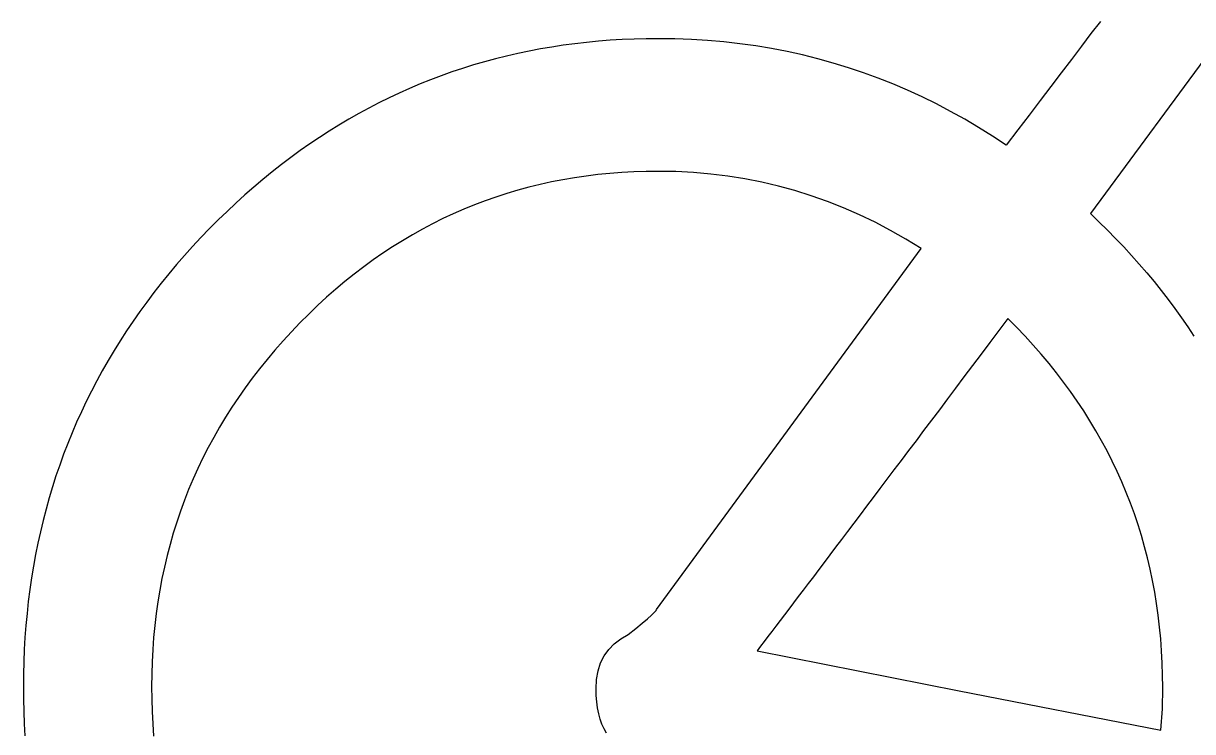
# Model space of a CAD drawing. Extents: x 99958 to 100176, y 99935 to 100011.
# Drawn here: x 100114.2673 to 100114.3286, y 99941.801 to 99941.8382 of the extents above; entities that cross this region are included whole.
import ezdxf

# ---------------------------------------------------------------- set-up
doc = ezdxf.new("R2010")
doc.units = 0
doc.layers.add('TR_SN_ConstructionSigns', color=7, linetype='Continuous')

msp = doc.modelspace()

# ---------------------------------------------------------------- linework, layer by layer
at = {"layer": 'TR_SN_ConstructionSigns'}
for p, q in [((100114.330541, 99941.838123), (100114.323264, 99941.828248)), ((100114.323787, 99941.838333), (100114.323295, 99941.837688)), ((100114.323295, 99941.837688), (100114.32279, 99941.837024)), ((100114.294401, 99941.836885), (100114.293805, 99941.836772)), ((100114.295001, 99941.836987), (100114.294401, 99941.836885)), ((100114.295605, 99941.837079), (100114.295001, 99941.836987)), ((100114.296214, 99941.83716), (100114.295605, 99941.837079)), ((100114.296827, 99941.83723), (100114.296214, 99941.83716)), ((100114.297444, 99941.837289), (100114.296827, 99941.83723)), ((100114.298066, 99941.837338), (100114.297444, 99941.837289)), ((100114.298692, 99941.837376), (100114.298066, 99941.837338)), ((100114.299322, 99941.837403), (100114.298692, 99941.837376)), ((100114.299957, 99941.837419), (100114.299322, 99941.837403)), ((100114.300596, 99941.837424), (100114.299957, 99941.837419)), ((100114.301463, 99941.837414), (100114.300596, 99941.837424)), ((100114.302324, 99941.837382), (100114.301463, 99941.837414)), ((100114.303179, 99941.837329), (100114.302324, 99941.837382)), ((100114.304026, 99941.837255), (100114.303179, 99941.837329)), ((100114.304867, 99941.83716), (100114.304026, 99941.837255)), ((100114.305701, 99941.837044), (100114.304867, 99941.83716)), ((100114.306528, 99941.836906), (100114.305701, 99941.837044)), ((100114.307348, 99941.836748), (100114.306528, 99941.836906)), ((100114.32279, 99941.837024), (100114.322269, 99941.83634)), ((100114.292045, 99941.836367), (100114.291467, 99941.836211)), ((100114.292627, 99941.836513), (100114.292045, 99941.836367)), ((100114.293214, 99941.836648), (100114.292627, 99941.836513)), ((100114.293805, 99941.836772), (100114.293214, 99941.836648)), ((100114.308162, 99941.836568), (100114.307348, 99941.836748)), ((100114.308969, 99941.836367), (100114.308162, 99941.836568)), ((100114.309769, 99941.836146), (100114.308969, 99941.836367)), ((100114.322269, 99941.83634), (100114.321734, 99941.835637)), ((100114.289758, 99941.835677), (100114.289197, 99941.835477)), ((100114.290323, 99941.835865), (100114.289758, 99941.835677)), ((100114.290893, 99941.836043), (100114.290323, 99941.835865)), ((100114.291467, 99941.836211), (100114.290893, 99941.836043)), ((100114.310563, 99941.835902), (100114.309769, 99941.836146)), ((100114.311349, 99941.835638), (100114.310563, 99941.835902)), ((100114.312129, 99941.835353), (100114.311349, 99941.835638)), ((100114.321734, 99941.835637), (100114.321185, 99941.834915)), ((100114.288089, 99941.835046), (100114.287541, 99941.834814)), ((100114.288641, 99941.835267), (100114.288089, 99941.835046)), ((100114.289197, 99941.835477), (100114.288641, 99941.835267)), ((100114.312902, 99941.835047), (100114.312129, 99941.835353)), ((100114.313669, 99941.834719), (100114.312902, 99941.835047)), ((100114.286997, 99941.834571), (100114.286458, 99941.834317)), ((100114.287541, 99941.834814), (100114.286997, 99941.834571)), ((100114.314428, 99941.83437), (100114.313669, 99941.834719)), ((100114.321185, 99941.834915), (100114.320622, 99941.834174)), ((100114.285923, 99941.834053), (100114.285393, 99941.833778)), ((100114.286458, 99941.834317), (100114.285923, 99941.834053)), ((100114.315181, 99941.834), (100114.314428, 99941.83437)), ((100114.315928, 99941.833609), (100114.315181, 99941.834)), ((100114.320622, 99941.834174), (100114.320044, 99941.833413)), ((100114.284345, 99941.833196), (100114.283828, 99941.832888)), ((100114.284867, 99941.833492), (100114.284345, 99941.833196)), ((100114.285393, 99941.833778), (100114.284867, 99941.833492)), ((100114.316667, 99941.833197), (100114.315928, 99941.833609)), ((100114.3174, 99941.832764), (100114.316667, 99941.833197)), ((100114.320044, 99941.833413), (100114.319452, 99941.832633)), ((100114.283315, 99941.83257), (100114.282806, 99941.832241)), ((100114.283828, 99941.832888), (100114.283315, 99941.83257)), ((100114.318126, 99941.83231), (100114.3174, 99941.832764)), ((100114.319452, 99941.832633), (100114.318845, 99941.831834)), ((100114.282806, 99941.832241), (100114.282302, 99941.831901)), ((100114.318845, 99941.831834), (100114.318126, 99941.83231)), ((100114.281802, 99941.831551), (100114.281306, 99941.831189)), ((100114.282302, 99941.831901), (100114.281802, 99941.831551)), ((100114.280815, 99941.830817), (100114.280328, 99941.830434)), ((100114.281306, 99941.831189), (100114.280815, 99941.830817)), ((100114.280328, 99941.830434), (100114.279845, 99941.83004)), ((100114.296192, 99941.830123), (100114.295586, 99941.83002)), ((100114.296803, 99941.830213), (100114.296192, 99941.830123)), ((100114.297421, 99941.830288), (100114.296803, 99941.830213)), ((100114.298043, 99941.83035), (100114.297421, 99941.830288)), ((100114.298672, 99941.830398), (100114.298043, 99941.83035)), ((100114.299306, 99941.830433), (100114.298672, 99941.830398)), ((100114.299945, 99941.830453), (100114.299306, 99941.830433)), ((100114.30059, 99941.83046), (100114.299945, 99941.830453)), ((100114.301516, 99941.830444), (100114.30059, 99941.83046)), ((100114.302434, 99941.830397), (100114.301516, 99941.830444)), ((100114.303343, 99941.830318), (100114.302434, 99941.830397)), ((100114.304243, 99941.830207), (100114.303343, 99941.830318)), ((100114.305135, 99941.830064), (100114.304243, 99941.830207)), ((100114.279367, 99941.829636), (100114.278893, 99941.829221)), ((100114.279845, 99941.83004), (100114.279367, 99941.829636)), ((100114.293801, 99941.829628), (100114.293217, 99941.829469)), ((100114.29439, 99941.829772), (100114.293801, 99941.829628)), ((100114.294985, 99941.829903), (100114.29439, 99941.829772)), ((100114.295586, 99941.83002), (100114.294985, 99941.829903)), ((100114.306018, 99941.82989), (100114.305135, 99941.830064)), ((100114.306893, 99941.829684), (100114.306018, 99941.82989)), ((100114.307759, 99941.829447), (100114.306893, 99941.829684)), ((100114.278893, 99941.829221), (100114.278423, 99941.828794)), ((100114.291499, 99941.828912), (100114.290938, 99941.828699)), ((100114.292066, 99941.829112), (100114.291499, 99941.828912)), ((100114.292639, 99941.829297), (100114.292066, 99941.829112)), ((100114.293217, 99941.829469), (100114.292639, 99941.829297)), ((100114.308617, 99941.829178), (100114.307759, 99941.829447)), ((100114.309466, 99941.828877), (100114.308617, 99941.829178)), ((100114.310307, 99941.828544), (100114.309466, 99941.828877)), ((100114.277958, 99941.828358), (100114.277497, 99941.82791)), ((100114.278423, 99941.828794), (100114.277958, 99941.828358)), ((100114.290382, 99941.828472), (100114.289832, 99941.828231)), ((100114.290938, 99941.828699), (100114.290382, 99941.828472)), ((100114.311139, 99941.82818), (100114.310307, 99941.828544)), ((100114.277497, 99941.82791), (100114.277041, 99941.827451)), ((100114.288748, 99941.827708), (100114.288215, 99941.827426)), ((100114.289287, 99941.827976), (100114.288748, 99941.827708)), ((100114.289832, 99941.828231), (100114.289287, 99941.827976)), ((100114.311963, 99941.827784), (100114.311139, 99941.82818)), ((100114.312778, 99941.827357), (100114.311963, 99941.827784)), ((100114.323264, 99941.828248), (100114.323715, 99941.827815)), ((100114.323715, 99941.827815), (100114.324157, 99941.827378)), ((100114.277041, 99941.827451), (100114.276592, 99941.826985)), ((100114.287687, 99941.82713), (100114.287164, 99941.82682)), ((100114.288215, 99941.827426), (100114.287687, 99941.82713)), ((100114.313585, 99941.826898), (100114.312778, 99941.827357)), ((100114.324157, 99941.827378), (100114.324589, 99941.826937)), ((100114.276153, 99941.826515), (100114.275725, 99941.82604)), ((100114.276592, 99941.826985), (100114.276153, 99941.826515)), ((100114.286647, 99941.826497), (100114.286136, 99941.82616)), ((100114.287164, 99941.82682), (100114.286647, 99941.826497)), ((100114.314383, 99941.826407), (100114.313585, 99941.826898)), ((100114.324589, 99941.826937), (100114.325011, 99941.826492)), ((100114.325011, 99941.826492), (100114.325423, 99941.826042)), ((100114.275725, 99941.82604), (100114.275308, 99941.825561)), ((100114.285631, 99941.825809), (100114.285131, 99941.825444)), ((100114.286136, 99941.82616), (100114.285631, 99941.825809)), ((100114.3005, 99941.807455), (100114.314383, 99941.826407)), ((100114.325423, 99941.826042), (100114.325826, 99941.825588)), ((100114.275308, 99941.825561), (100114.274901, 99941.825077)), ((100114.285131, 99941.825444), (100114.284636, 99941.825066)), ((100114.325826, 99941.825588), (100114.326219, 99941.82513)), ((100114.274505, 99941.824589), (100114.274119, 99941.824096)), ((100114.274901, 99941.825077), (100114.274505, 99941.824589)), ((100114.284147, 99941.824674), (100114.283664, 99941.824268)), ((100114.284636, 99941.825066), (100114.284147, 99941.824674)), ((100114.326219, 99941.82513), (100114.326603, 99941.824668)), ((100114.326603, 99941.824668), (100114.326976, 99941.824202)), ((100114.274119, 99941.824096), (100114.273744, 99941.823599)), ((100114.283664, 99941.824268), (100114.283186, 99941.823848)), ((100114.326976, 99941.824202), (100114.32734, 99941.823731)), ((100114.273744, 99941.823599), (100114.273379, 99941.823097)), ((100114.282714, 99941.823414), (100114.282247, 99941.822967)), ((100114.283186, 99941.823848), (100114.282714, 99941.823414)), ((100114.32734, 99941.823731), (100114.327695, 99941.823256)), ((100114.273379, 99941.823097), (100114.273025, 99941.822591)), ((100114.282247, 99941.822967), (100114.281786, 99941.822506)), ((100114.327695, 99941.823256), (100114.328039, 99941.822777)), ((100114.328039, 99941.822777), (100114.328374, 99941.822294)), ((100114.273025, 99941.822591), (100114.272682, 99941.822081)), ((100114.281786, 99941.822506), (100114.281335, 99941.822035)), ((100114.318935, 99941.822733), (100114.318459, 99941.822099)), ((100114.319393, 99941.822272), (100114.318935, 99941.822733)), ((100114.319838, 99941.821806), (100114.319393, 99941.822272)), ((100114.328374, 99941.822294), (100114.328699, 99941.821806)), ((100114.272349, 99941.821566), (100114.272027, 99941.821047)), ((100114.272682, 99941.822081), (100114.272349, 99941.821566)), ((100114.280897, 99941.821559), (100114.280472, 99941.821078)), ((100114.281335, 99941.822035), (100114.280897, 99941.821559)), ((100114.318459, 99941.822099), (100114.317991, 99941.821476)), ((100114.320269, 99941.821335), (100114.319838, 99941.821806)), ((100114.272027, 99941.821047), (100114.271715, 99941.820523)), ((100114.280472, 99941.821078), (100114.280061, 99941.82059)), ((100114.317991, 99941.821476), (100114.317529, 99941.820862)), ((100114.320687, 99941.820857), (100114.320269, 99941.821335)), ((100114.271715, 99941.820523), (100114.271414, 99941.819995)), ((100114.280061, 99941.82059), (100114.279664, 99941.820098)), ((100114.317529, 99941.820862), (100114.317076, 99941.820259)), ((100114.321092, 99941.820375), (100114.320687, 99941.820857)), ((100114.321483, 99941.819887), (100114.321092, 99941.820375)), ((100114.271414, 99941.819995), (100114.271123, 99941.819462)), ((100114.279664, 99941.820098), (100114.27928, 99941.819599)), ((100114.317076, 99941.820259), (100114.31663, 99941.819666)), ((100114.321861, 99941.819393), (100114.321483, 99941.819887)), ((100114.271123, 99941.819462), (100114.270843, 99941.818925)), ((100114.278909, 99941.819096), (100114.278552, 99941.818586)), ((100114.27928, 99941.819599), (100114.278909, 99941.819096)), ((100114.316192, 99941.819082), (100114.315761, 99941.81851)), ((100114.31663, 99941.819666), (100114.316192, 99941.819082)), ((100114.322226, 99941.818894), (100114.321861, 99941.819393)), ((100114.270843, 99941.818925), (100114.270574, 99941.818384)), ((100114.278552, 99941.818586), (100114.278208, 99941.818071)), ((100114.315761, 99941.81851), (100114.315337, 99941.817947)), ((100114.322578, 99941.81839), (100114.322226, 99941.818894)), ((100114.270315, 99941.817838), (100114.270067, 99941.817288)), ((100114.270574, 99941.818384), (100114.270315, 99941.817838)), ((100114.278208, 99941.818071), (100114.277878, 99941.817551)), ((100114.315337, 99941.817947), (100114.314922, 99941.817394)), ((100114.322916, 99941.81788), (100114.322578, 99941.81839)), ((100114.323241, 99941.817365), (100114.322916, 99941.81788)), ((100114.270067, 99941.817288), (100114.269829, 99941.816733)), ((100114.277878, 99941.817551), (100114.277561, 99941.817025)), ((100114.314922, 99941.817394), (100114.314513, 99941.816852)), ((100114.323553, 99941.816844), (100114.323241, 99941.817365)), ((100114.269829, 99941.816733), (100114.269602, 99941.816174)), ((100114.277561, 99941.817025), (100114.277258, 99941.816494)), ((100114.314513, 99941.816852), (100114.314113, 99941.816319)), ((100114.323852, 99941.816318), (100114.323553, 99941.816844)), ((100114.269602, 99941.816174), (100114.269385, 99941.81561)), ((100114.277258, 99941.816494), (100114.276968, 99941.815957)), ((100114.314113, 99941.816319), (100114.313719, 99941.815797)), ((100114.324137, 99941.815786), (100114.323852, 99941.816318)), ((100114.269385, 99941.81561), (100114.269179, 99941.815042)), ((100114.276692, 99941.815414), (100114.276429, 99941.814866)), ((100114.276968, 99941.815957), (100114.276692, 99941.815414)), ((100114.313719, 99941.815797), (100114.313334, 99941.815285)), ((100114.324409, 99941.815249), (100114.324137, 99941.815786)), ((100114.269179, 99941.815042), (100114.268983, 99941.814469)), ((100114.276429, 99941.814866), (100114.27618, 99941.814313)), ((100114.312956, 99941.814783), (100114.312585, 99941.814291)), ((100114.313334, 99941.815285), (100114.312956, 99941.814783)), ((100114.324668, 99941.814706), (100114.324409, 99941.815249)), ((100114.268983, 99941.814469), (100114.268799, 99941.813893)), ((100114.27618, 99941.814313), (100114.275944, 99941.813754)), ((100114.312585, 99941.814291), (100114.312222, 99941.813809)), ((100114.324913, 99941.814158), (100114.324668, 99941.814706)), ((100114.325145, 99941.813604), (100114.324913, 99941.814158)), ((100114.268799, 99941.813893), (100114.268624, 99941.813311)), ((100114.275944, 99941.813754), (100114.275722, 99941.813189)), ((100114.312222, 99941.813809), (100114.311867, 99941.813338)), ((100114.325364, 99941.813045), (100114.325145, 99941.813604)), ((100114.268624, 99941.813311), (100114.26846, 99941.812725)), ((100114.275722, 99941.813189), (100114.275513, 99941.812619)), ((100114.311867, 99941.813338), (100114.311519, 99941.812876)), ((100114.32557, 99941.81248), (100114.325364, 99941.813045)), ((100114.26846, 99941.812725), (100114.268307, 99941.812135)), ((100114.275513, 99941.812619), (100114.275318, 99941.812044)), ((100114.311179, 99941.812425), (100114.310846, 99941.811984)), ((100114.311519, 99941.812876), (100114.311179, 99941.812425)), ((100114.325762, 99941.81191), (100114.32557, 99941.81248)), ((100114.268307, 99941.812135), (100114.268164, 99941.81154)), ((100114.275318, 99941.812044), (100114.275136, 99941.811463)), ((100114.310846, 99941.811984), (100114.31052, 99941.811553)), ((100114.325941, 99941.811335), (100114.325762, 99941.81191)), ((100114.268164, 99941.81154), (100114.268032, 99941.810941)), ((100114.275136, 99941.811463), (100114.274967, 99941.810876)), ((100114.310203, 99941.811132), (100114.309893, 99941.810722)), ((100114.31052, 99941.811553), (100114.310203, 99941.811132)), ((100114.326107, 99941.810754), (100114.325941, 99941.811335)), ((100114.268032, 99941.810941), (100114.267911, 99941.810338)), ((100114.274967, 99941.810876), (100114.274812, 99941.810284)), ((100114.309893, 99941.810722), (100114.30959, 99941.810321)), ((100114.32626, 99941.810168), (100114.326107, 99941.810754)), ((100114.267911, 99941.810338), (100114.2678, 99941.80973)), ((100114.274812, 99941.810284), (100114.274671, 99941.809686)), ((100114.309295, 99941.809931), (100114.309007, 99941.80955)), ((100114.30959, 99941.810321), (100114.309295, 99941.809931)), ((100114.326399, 99941.809576), (100114.32626, 99941.810168)), ((100114.2678, 99941.80973), (100114.2677, 99941.809117)), ((100114.274671, 99941.809686), (100114.274543, 99941.809083)), ((100114.309007, 99941.80955), (100114.308727, 99941.80918)), ((100114.326525, 99941.808978), (100114.326399, 99941.809576)), ((100114.2677, 99941.809117), (100114.26761, 99941.808501)), ((100114.274543, 99941.809083), (100114.274428, 99941.808474)), ((100114.308455, 99941.80882), (100114.30819, 99941.80847)), ((100114.308727, 99941.80918), (100114.308455, 99941.80882)), ((100114.326638, 99941.808375), (100114.326525, 99941.808978)), ((100114.26761, 99941.808501), (100114.26753, 99941.807879)), ((100114.274428, 99941.808474), (100114.274327, 99941.80786)), ((100114.307933, 99941.808131), (100114.307683, 99941.807801)), ((100114.30819, 99941.80847), (100114.307933, 99941.808131)), ((100114.326738, 99941.807767), (100114.326638, 99941.808375)), ((100114.26753, 99941.807879), (100114.267462, 99941.807254)), ((100114.274327, 99941.80786), (100114.274239, 99941.807241)), ((100114.300378, 99941.807306), (100114.30047, 99941.807403)), ((100114.30047, 99941.807403), (100114.3005, 99941.807455)), ((100114.30744, 99941.807482), (100114.307206, 99941.807172)), ((100114.307683, 99941.807801), (100114.30744, 99941.807482)), ((100114.326824, 99941.807153), (100114.326738, 99941.807767)), ((100114.267462, 99941.807254), (100114.267404, 99941.806623)), ((100114.274239, 99941.807241), (100114.274165, 99941.806615)), ((100114.299741, 99941.806741), (100114.300014, 99941.806975)), ((100114.300014, 99941.806975), (100114.300227, 99941.807163)), ((100114.300227, 99941.807163), (100114.300378, 99941.807306)), ((100114.306979, 99941.806873), (100114.306759, 99941.806584)), ((100114.307206, 99941.807172), (100114.306979, 99941.806873)), ((100114.326897, 99941.806534), (100114.326824, 99941.807153)), ((100114.267404, 99941.806623), (100114.267356, 99941.805989)), ((100114.274165, 99941.806615), (100114.274105, 99941.805984)), ((100114.299013, 99941.806137), (100114.299407, 99941.806462)), ((100114.299407, 99941.806462), (100114.299741, 99941.806741)), ((100114.306547, 99941.806305), (100114.306342, 99941.806037)), ((100114.306759, 99941.806584), (100114.306547, 99941.806305)), ((100114.326957, 99941.805909), (100114.326897, 99941.806534)), ((100114.267356, 99941.805989), (100114.267319, 99941.80535)), ((100114.274105, 99941.805984), (100114.274057, 99941.805348)), ((100114.297985, 99941.805359), (100114.298275, 99941.805656)), ((100114.298275, 99941.805656), (100114.298617, 99941.805916)), ((100114.298617, 99941.805916), (100114.299013, 99941.806137)), ((100114.306145, 99941.805778), (100114.305956, 99941.805529)), ((100114.306342, 99941.806037), (100114.306145, 99941.805778)), ((100114.327003, 99941.805279), (100114.326957, 99941.805909)), ((100114.267319, 99941.80535), (100114.267293, 99941.804706)), ((100114.274057, 99941.805348), (100114.274024, 99941.804706)), ((100114.297564, 99941.804649), (100114.297748, 99941.805023)), ((100114.297748, 99941.805023), (100114.297985, 99941.805359)), ((100114.305956, 99941.805529), (100114.305774, 99941.805291)), ((100114.305774, 99941.805291), (100114.316371, 99941.803182)), ((100114.327036, 99941.804644), (100114.327003, 99941.805279)), ((100114.267293, 99941.804706), (100114.267277, 99941.804058)), ((100114.274024, 99941.804706), (100114.274004, 99941.804059)), ((100114.297432, 99941.804238), (100114.297564, 99941.804649)), ((100114.327056, 99941.804003), (100114.327036, 99941.804644)), ((100114.267277, 99941.804058), (100114.267272, 99941.803406)), ((100114.274004, 99941.804059), (100114.273997, 99941.803406)), ((100114.297327, 99941.8033), (100114.297353, 99941.803788)), ((100114.297353, 99941.803788), (100114.297432, 99941.804238)), ((100114.327063, 99941.803356), (100114.327056, 99941.804003)), ((100114.267272, 99941.803406), (100114.267277, 99941.802754)), ((100114.273997, 99941.803406), (100114.274004, 99941.802747)), ((100114.297335, 99941.802945), (100114.297327, 99941.8033)), ((100114.316371, 99941.803182), (100114.326968, 99941.801124)), ((100114.327039, 99941.80224), (100114.327063, 99941.803356)), ((100114.267277, 99941.802754), (100114.267293, 99941.802106)), ((100114.274004, 99941.802747), (100114.274024, 99941.802094)), ((100114.29736, 99941.802607), (100114.297335, 99941.802945)), ((100114.297403, 99941.802288), (100114.29736, 99941.802607)), ((100114.267293, 99941.802106), (100114.267319, 99941.801462)), ((100114.274024, 99941.802094), (100114.274057, 99941.801447)), ((100114.297462, 99941.801987), (100114.297403, 99941.802288)), ((100114.297537, 99941.801704), (100114.297462, 99941.801987)), ((100114.326968, 99941.801124), (100114.327039, 99941.80224)), ((100114.267319, 99941.801462), (100114.267356, 99941.800823)), ((100114.274057, 99941.801447), (100114.274105, 99941.800806)), ((100114.29763, 99941.80144), (100114.297537, 99941.801704)), ((100114.29774, 99941.801193), (100114.29763, 99941.80144)), ((100114.297866, 99941.800965), (100114.29774, 99941.801193))]:
    msp.add_line(p, q, dxfattribs=at)

doc.saveas('drawing.dxf')
